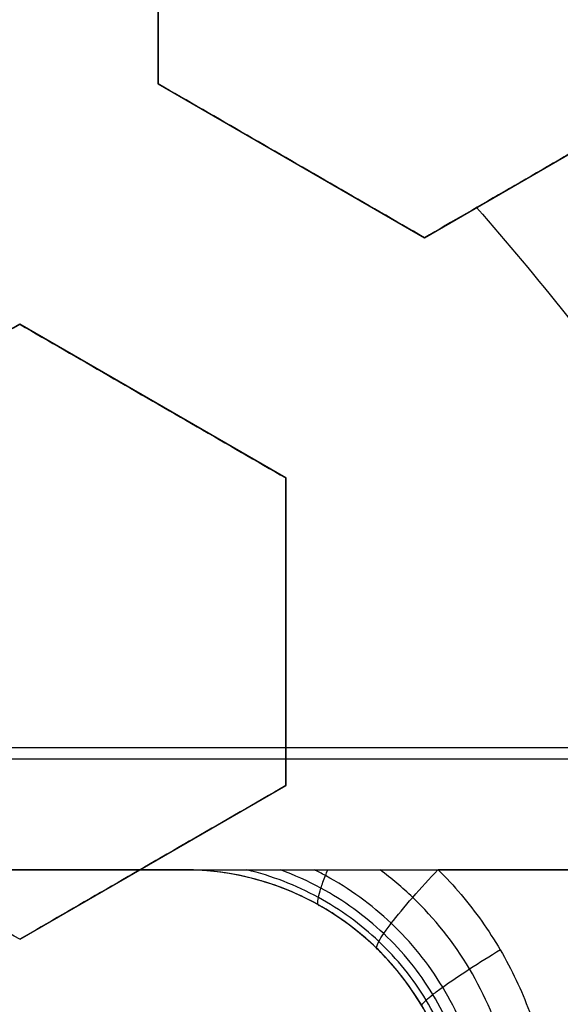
# Model space of a CAD drawing. Header units: centimetres. Extents: x -10 to 8.9, y -29.1 to -8.
# Tile 675 of 1035: x -6.404 to -6.3553, y -28.1121 to -28.0234. Entities that reach past the tile are written whole.
import ezdxf

# ---------------------------------------------------------------- set-up
doc = ezdxf.new("R2010")
doc.units = ezdxf.units.CM
doc.layers.add('Default', color=7, linetype='Continuous', true_color=0x000000)

msp = doc.modelspace()

# ---------------------------------------------------------------- linework, layer by layer
at = {"layer": 'Default'}
for p, q in [((-6.391500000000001, -28.00148403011, 0.26176733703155), (-6.391500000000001, -28.02919684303, 0.26176733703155)), ((-6.391500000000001, -28.02919684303, 0.26430813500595), (-6.36750000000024, -28.04305324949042, 0.26430813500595)), ((-6.3675, -28.04305324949, 0.25803060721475), (-6.343500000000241, -28.02919684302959, 0.25803060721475)), ((-6.379500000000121, -28.03612504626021, 0.2378391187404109), (-6.379500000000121, -28.03612504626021, 0.2910480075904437)), ((-6.35550000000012, -28.03612504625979, 0.2314310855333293), (-6.35550000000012, -28.03612504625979, 0.284639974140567)), ((-6.404000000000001, -28.05084747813, 0.27931428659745), (-6.427999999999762, -28.06470388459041, 0.27931428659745)), ((-6.379999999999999, -28.06470388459, 0.2730369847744), (-6.403999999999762, -28.05084747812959, 0.2730369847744)), ((-6.39199999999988, -28.0577756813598, 0.2465803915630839), (-6.39199999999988, -28.0577756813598, 0.2997892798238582)), ((-6.38, -28.09241669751, 0.27456905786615), (-6.38, -28.06470388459, 0.27456905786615)), ((-6.38, -28.07856029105, 0.2480709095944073), (-6.38, -28.07856029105, 0.3012797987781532)), ((-6.404000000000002, -28.10627310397, 0.28260707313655), (-6.380000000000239, -28.09241669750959, 0.28260707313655)), ((-6.39200000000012, -28.09934490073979, 0.2560034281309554), (-6.39200000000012, -28.09934490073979, 0.3092123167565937)), ((-6.960094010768, -28.1, -1.236260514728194), (-6.139905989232, -28.1, -1.236260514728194))]:
    msp.add_line(p, q, dxfattribs=at)
at = {"layer": 'Default', "extrusion": (0, 0, -1)}
for centre, radius, start, end in [((6.550000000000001, -28.205, -0.45), 0.9, 90, 270), ((6.550000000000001, -28.205, 0.3399975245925), 0.8999999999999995, 90, 270), ((6.550000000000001, -28.205, 1.15), 0.8550000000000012, 90, 270), ((6.550000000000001, -28.205, 0.82), 0.8250000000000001, 0, 180), ((6.550000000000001, -28.205, 1.03), 0.82, 0, 180), ((6.550000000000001, -28.205, 1.005), 0.795, 0, 180), ((6.550000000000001, -28.205, 1.005), 0.7825000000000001, 0, 180), ((6.550000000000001, -28.205, 0.5348786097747), 0.7584500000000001, 90, 180), ((6.550000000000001, -28.205, 0.895), 0.7575000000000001, 0, 180), ((6.550000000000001, -28.205, -0.2075), 0.75, 0, 180), ((6.550000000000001, -28.205, -0.2075), 0.7025000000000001, 0, 180), ((6.550000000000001, -28.205, -0.1825), 0.6775000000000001, 0, 180), ((6.550000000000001, -28.205, -0.1725), 0.6774999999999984, 0, 180), ((6.550000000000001, -28.205, -0.2), 0.6725, 0, 180), ((6.550000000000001, -28.205, -0.1625), 0.6725, 0, 180), ((6.550000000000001, -28.205, -0.2), 0.6367740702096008, 0, 180), ((6.550000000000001, -28.205, -0.1809807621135), 0.6125, 0, 180), ((6.550000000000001, -28.205, -0.195), 0.6075000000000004, 0, 180), ((6.550000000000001, -28.205, -0.1625), 0.6075, 0, 180), ((6.550000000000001, -28.205, 1.24), 0.6075, 0, 180), ((6.550000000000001, -28.205, 1.220980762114), 0.6075, 0, 180), ((6.550000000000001, -28.205, -0.4), 0.5999999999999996, 90, 270), ((6.550000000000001, -28.205, -0.18660444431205), 0.5500000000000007, 0, 180), ((6.550000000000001, -28.205, -0.2344415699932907), 0.2493117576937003, 138.6652749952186, 144.4759048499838)]:
    msp.add_arc(centre, radius, start, end, dxfattribs=at)
at = {"layer": 'Default'}
for centre, radius, start, end in [((-6.550000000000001, -28.205, -0.82), 0.8349999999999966, 270, 90), ((-6.550000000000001, -28.205, -1.13), 0.8349999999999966, 270, 90), ((-6.550000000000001, -28.205, -0.9750000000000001), 0.8350000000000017, 270, 90), ((-6.550000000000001, -28.205, -0.845), 0.8250000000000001, 0, 180), ((-6.550000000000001, -28.205, -0.8325), 0.8249999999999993, 0, 180), ((-6.550000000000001, -28.205, -0.87), 0.8, 0, 180), ((-6.550000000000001, -28.205, -0.87), 0.7825000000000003, 0, 180), ((-6.550000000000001, -28.205, 0.35), 0.775, 270, 90), ((-6.550000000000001, -28.205, -0.1486250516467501), 0.7749999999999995, 270, 90), ((-6.550000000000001, -28.205, -0.9800000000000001), 0.7575000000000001, 0, 180), ((-6.550000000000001, -28.205, -0.9375), 0.7575000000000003, 0, 180), ((-6.550000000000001, -28.205, -0.53), 0.75, 0, 180), ((-6.550000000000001, -28.205, 0.1625), 0.6775000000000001, 0, 180), ((-6.550000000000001, -28.205, 0.18125), 0.6724999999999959, 0, 180), ((-6.550000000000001, -28.205, -1.21), 0.67, 0, 180), ((-6.550000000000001, -28.205, -1.24), 0.6400000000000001, 0, 180), ((-6.549999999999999, -28.205, 0.2), 0.6367740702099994, 0, 180), ((-6.550000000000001, -28.205, 0.1625), 0.6231698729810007, 0, 180), ((-6.550000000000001, -28.205, 0.17875), 0.6074999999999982, 0, 180), ((-6.550000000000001, -28.205, -1.230490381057), 0.6074999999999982, 0, 180), ((-6.550000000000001, -28.205, 0.45), 0.6000000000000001, 270, 90), ((-6.550000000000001, -28.205, 0.35), 0.6000000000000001, 270, 90), ((-6.550000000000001, -28.205, 0.195), 0.55, 0, 180), ((-6.550000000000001, -28.205, 0.1782088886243), 0.55, 0, 180), ((-6.389245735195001, -28.125, -1.065), 0.025, 0, 90), ((-6.389245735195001, -28.125, -1.0828547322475), 0.02500000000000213, 329.9999999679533, 90)]:
    msp.add_arc(centre, radius, start, end, dxfattribs=at)
at = {"layer": 'Default', "extrusion": (0, 1, 0)}
msp.add_arc((6.550000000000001, -0.1449999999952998, -28.08903361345), 1.19438343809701, 249.7426523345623, 290.2573476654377, dxfattribs=at)
at = {"layer": 'Default', "extrusion": (0, -1, 0)}
for centre, radius, start, end in [((-6.550000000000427, -0.1449999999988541, 28.09), 1.194430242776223, 249.7426523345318, 290.2573476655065), ((-6.550000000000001, -0.1450000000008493, 28.1), 1.184430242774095, 249.7426523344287, 290.2573476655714), ((-6.550000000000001, -0.145, 28.1), 1.184430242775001, 249.7426523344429, 290.2573476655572)]:
    msp.add_arc(centre, radius, start, end, dxfattribs=at)
at = {"layer": 'Default', "extrusion": (-7.220129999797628e-09, -0.9999999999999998, -2.01360098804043e-08)}
msp.add_arc((-6.549981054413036, -2.309947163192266, 28.10000006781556), 1.21494447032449, 70.27378785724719, 81.30264622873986, dxfattribs=at)
at = {"layer": 'Default'}
for points, degree in [([(-6.550000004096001, -27.30500495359, -1.129995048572), (-6.537465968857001, -27.30500495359, -1.129995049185), (-6.512386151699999, -27.30552127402, -1.129973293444), (-6.474783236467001, -27.3078854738, -1.129982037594), (-6.437304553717, -27.31181799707, -1.129979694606), (-6.399970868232, -27.3173257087, -1.129980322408), (-6.362926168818, -27.32438806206, -1.129980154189), (-6.326197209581, -27.3329983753, -1.129980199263), (-6.289861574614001, -27.34314050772, -1.129980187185), (-6.254013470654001, -27.35478489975, -1.129980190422), (-6.218660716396, -27.36792869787, -1.129980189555), (-6.183898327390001, -27.38253814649, -1.129980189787), (-6.149770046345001, -27.39859430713, -1.129980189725), (-6.116350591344, -27.41606289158, -1.129980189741), (-6.083707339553, -27.43490588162, -1.129980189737), (-6.051859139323, -27.45511347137, -1.129980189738), (-6.020892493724, -27.47663251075, -1.129980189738), (-5.990848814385, -27.49943348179, -1.129980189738), (-5.961791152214, -27.52346942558, -1.129980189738), (-5.933780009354, -27.54868705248, -1.129980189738), (-5.906829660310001, -27.5750745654, -1.129980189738), (-5.881013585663, -27.60256235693, -1.129980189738), (-5.856368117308, -27.63111066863, -1.129980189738), (-5.832942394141, -27.66066372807, -1.129980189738), (-5.810787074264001, -27.69115373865, -1.129980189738), (-5.789912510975, -27.72256746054, -1.129980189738), (-5.770375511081, -27.75482271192, -1.129980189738), (-5.752204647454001, -27.78787084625, -1.129980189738), (-5.735435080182, -27.8216495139, -1.129980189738), (-5.720103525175, -27.8560794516, -1.129980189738), (-5.706216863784, -27.89114626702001, -1.129980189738), (-5.693813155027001, -27.92675906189, -1.129980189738), (-5.682910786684, -27.96286272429, -1.129980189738), (-5.673530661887, -27.99939085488, -1.129980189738), (-5.665692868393, -28.03625586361, -1.129980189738), (-5.659400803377, -28.07344306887, -1.129980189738), (-5.654672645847, -28.11085723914, -1.129980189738), (-5.651515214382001, -28.14843802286, -1.129980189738), (-5.649934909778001, -28.18611932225, -1.129980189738), (-5.649933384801, -28.22380820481, -1.129980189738), (-5.65151069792, -28.26149020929, -1.129980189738), (-5.654665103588, -28.29907102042, -1.129980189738), (-5.659390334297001, -28.33648606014, -1.129980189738), (-5.665679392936, -28.37367347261, -1.129980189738), (-5.673514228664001, -28.41053911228, -1.129980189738), (-5.68289159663, -28.447068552, -1.129980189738), (-5.693791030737, -28.48317285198, -1.129980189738), (-5.706192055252, -28.51878703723, -1.129980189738), (-5.720075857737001, -28.5538547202, -1.129980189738), (-5.735404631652, -28.58828579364, -1.129980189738), (-5.752171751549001, -28.62206623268, -1.129980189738), (-5.770339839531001, -28.65511550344, -1.129980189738), (-5.78987442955, -28.68737253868, -1.129980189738), (-5.810746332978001, -28.71878763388, -1.129980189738), (-5.832899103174, -28.74927924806, -1.129980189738), (-5.85632282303, -28.77883458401, -1.129980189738), (-5.880965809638, -28.80738458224, -1.129980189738), (-5.906779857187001, -28.83487458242, -1.129980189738), (-5.933727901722, -28.86126400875, -1.129980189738), (-5.961736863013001, -28.88648372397, -1.129980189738), (-5.990793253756, -28.9105224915, -1.129980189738), (-6.020835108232, -28.93332580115, -1.129980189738), (-6.051800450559, -28.95484754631, -1.129980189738), (-6.083647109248, -28.97505764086, -1.129980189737), (-6.116288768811, -28.99390313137, -1.129980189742), (-6.149707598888, -29.01137470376, -1.129980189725), (-6.183834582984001, -29.02743347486, -1.129980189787), (-6.218595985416, -29.04204567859, -1.129980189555), (-6.253947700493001, -29.05519220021, -1.129980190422), (-6.289795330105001, -29.06683951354, -1.129980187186), (-6.326131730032, -29.07698483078, -1.129980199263), (-6.36285948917, -29.08559773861, -1.12998015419), (-6.399900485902, -29.09266234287, -1.129980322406), (-6.437231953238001, -29.0981728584, -1.129979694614), (-6.47471667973, -29.10210911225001, -1.129982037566), (-6.512339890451, -29.1044772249, -1.129973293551), (-6.537448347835, -29.10499504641, -1.129995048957), (-6.549999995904, -29.10499504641, -1.129995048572)], 3), ([(-6.550000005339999, -27.32500645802, -1.149993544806), (-6.537651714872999, -27.32500645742, -1.149993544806), (-6.512986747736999, -27.32554459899, -1.150002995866), (-6.476051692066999, -27.32787036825, -1.14999919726), (-6.439276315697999, -27.33175223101, -1.150000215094), (-6.402654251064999, -27.33717969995, -1.149999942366), (-6.366301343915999, -27.34414129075, -1.150000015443), (-6.330232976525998, -27.35263500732, -1.149999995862), (-6.294592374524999, -27.36262965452, -1.150000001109), (-6.259531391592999, -27.37406902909, -1.149999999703), (-6.225026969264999, -27.3869473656, -1.15000000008), (-6.191106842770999, -27.40125022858, -1.149999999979), (-6.157777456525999, -27.41697696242, -1.150000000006), (-6.125134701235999, -27.43408646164, -1.149999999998), (-6.093256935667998, -27.45253472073, -1.15), (-6.062162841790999, -27.47231088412, -1.15), (-6.031930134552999, -27.49336665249, -1.15), (-6.002594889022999, -27.51567691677, -1.15), (-5.974227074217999, -27.53918966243, -1.15), (-5.946891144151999, -27.56384678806, -1.15), (-5.920598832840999, -27.58963664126, -1.15), (-5.895416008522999, -27.61649551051, -1.15), (-5.871372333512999, -27.64439091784, -1.15), (-5.848517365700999, -27.67326728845, -1.15), (-5.826900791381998, -27.7030584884, -1.15), (-5.806533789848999, -27.73375047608, -1.15), (-5.787472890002, -27.76526110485, -1.15), (-5.76974489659, -27.79754437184, -1.15), (-5.753383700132, -27.83054026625, -1.15), (-5.738424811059, -27.86417236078, -1.15), (-5.724875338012, -27.89842624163, -1.15), (-5.71277321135, -27.93321101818, -1.15), (-5.702135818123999, -27.96847408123, -1.15), (-5.692983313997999, -28.00415159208, -1.15), (-5.68533537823, -28.04015809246, -1.15), (-5.679195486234, -28.07647885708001, -1.15), (-5.674581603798, -28.11301879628, -1.15), (-5.67150000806, -28.14971971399, -1.15), (-5.669956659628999, -28.18652113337, -1.15), (-5.669953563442, -28.22333487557, -1.15), (-5.671491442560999, -28.26014682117, -1.15), (-5.674568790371, -28.29686076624, -1.15), (-5.679179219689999, -28.33341174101, -1.15), (-5.685316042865, -28.36974098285, -1.15), (-5.692961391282, -28.40575529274, -1.15), (-5.702112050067, -28.44144108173, -1.15), (-5.712748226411, -28.47671239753, -1.15), (-5.724850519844, -28.511507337, -1.15), (-5.738400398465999, -28.54576972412, -1.15), (-5.753358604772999, -28.57940639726, -1.15), (-5.769717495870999, -28.61240308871, -1.15), (-5.787441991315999, -28.6446852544, -1.15), (-5.806500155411, -28.6761964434, -1.15), (-5.826864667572, -28.70688945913, -1.15), (-5.848479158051, -28.73668231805, -1.15), (-5.871332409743, -28.76556074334, -1.15), (-5.895372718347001, -28.79345624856, -1.15), (-5.920549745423, -28.82031302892, -1.15), (-5.946837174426, -28.84610244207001, -1.15), (-5.974176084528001, -28.8707665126, -1.15), (-6.002558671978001, -28.89429476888, -1.15), (-6.031913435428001, -28.9166216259, -1.15), (-6.062165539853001, -28.9376912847, -1.15), (-6.093277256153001, -28.95747792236, -1.15), (-6.125171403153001, -28.97593404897, -1.149999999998), (-6.157830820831, -28.99304986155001, -1.150000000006), (-6.191177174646, -29.0087814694, -1.149999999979), (-6.225118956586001, -29.02308952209, -1.15000000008), (-6.25964571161, -29.03597120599, -1.149999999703), (-6.294721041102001, -29.04740944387, -1.150000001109), (-6.330363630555, -29.05739860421, -1.149999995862), (-6.366429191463, -29.06588597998, -1.150000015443), (-6.40278818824, -29.07284313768, -1.149999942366), (-6.439415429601, -29.07826537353, -1.150000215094), (-6.476180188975, -29.08214014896, -1.14999919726), (-6.513077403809, -29.08445837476, -1.150002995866), (-6.537686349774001, -29.08499354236, -1.149993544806), (-6.54999999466, -29.08499354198, -1.149993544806)], 3), ([(-6.549999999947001, -27.42838343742, -0.7616165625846), (-6.538747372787, -27.42824483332, -0.7617551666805), (-6.516204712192, -27.42845367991, -0.7620351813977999), (-6.482313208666, -27.43024072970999, -0.7624632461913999), (-6.448493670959, -27.43350371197, -0.7628974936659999), (-6.414786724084, -27.43824561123, -0.763337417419), (-6.381352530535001, -27.44444544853, -0.7637809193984), (-6.348201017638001, -27.45209983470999, -0.7642278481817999), (-6.315445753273, -27.46118216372, -0.764676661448), (-6.283108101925, -27.47168408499, -0.7651270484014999), (-6.251249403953, -27.48358745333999, -0.7655781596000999), (-6.219910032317, -27.49687984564, -0.766029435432), (-6.189177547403, -27.51152847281, -0.7664796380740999), (-6.159225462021, -27.52744172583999, -0.7669261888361), (-6.130017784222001, -27.54461827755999, -0.7673695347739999), (-6.101215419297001, -27.56329288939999, -0.7678150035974), (-6.073286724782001, -27.58321536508, -0.7682556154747), (-6.047409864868, -27.60344005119, -0.7686723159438), (-6.024707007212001, -27.6227118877, -0.7690451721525), (-6.004504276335, -27.64114310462, -0.7693833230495), (-5.984998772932, -27.66020157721, -0.7697151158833), (-5.965776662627, -27.68034635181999, -0.7700594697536), (-5.947249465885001, -27.70119728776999, -0.7704083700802), (-5.929608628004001, -27.72252886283, -0.7707584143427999), (-5.913139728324, -27.74390244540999, -0.7711027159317), (-5.896745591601, -27.76673460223, -0.7714641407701), (-5.879471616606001, -27.79280128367, -0.7718690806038), (-5.862185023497, -27.82140181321, -0.7723044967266), (-5.845650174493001, -27.85166194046, -0.7727558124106), (-5.830525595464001, -27.88248582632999, -0.7732063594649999), (-5.816816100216, -27.91378163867, -0.7736550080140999), (-5.804432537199, -27.94575507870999, -0.7741047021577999), (-5.793443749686, -27.97826360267, -0.7745533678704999), (-5.783885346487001, -28.01119863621, -0.7749995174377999), (-5.775776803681, -28.04447658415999, -0.7754420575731), (-5.769121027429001, -28.07806966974, -0.7758806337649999), (-5.763924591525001, -28.11195605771, -0.7763150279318), (-5.760204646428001, -28.14606329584, -0.7767440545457), (-5.75797080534, -28.18027120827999, -0.7771671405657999), (-5.757226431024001, -28.21470555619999, -0.7775824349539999), (-5.757979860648, -28.24925848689, -0.7780047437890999), (-5.760231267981, -28.28374168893, -0.7784336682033), (-5.763975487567, -28.31808767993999, -0.7788678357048), (-5.769197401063, -28.35219385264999, -0.7793060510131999), (-5.775894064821, -28.38605939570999, -0.7797482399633), (-5.784064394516, -28.41964983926, -0.7801939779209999), (-5.793686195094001, -28.45285785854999, -0.7806418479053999), (-5.804730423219, -28.48558927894, -0.781090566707), (-5.817164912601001, -28.51776854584, -0.7815390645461), (-5.830995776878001, -28.54941158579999, -0.7819875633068), (-5.846175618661, -28.5804064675, -0.7824344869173), (-5.862691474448, -28.61072888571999, -0.7828794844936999), (-5.880499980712, -28.64029706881, -0.7833213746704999), (-5.899571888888, -28.66906635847, -0.7837594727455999), (-5.91989141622, -28.69700629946, -0.7841934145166), (-5.941356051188, -28.72398166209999, -0.7846208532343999), (-5.963982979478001, -28.75002327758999, -0.7850431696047), (-5.987781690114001, -28.77512537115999, -0.7854569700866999), (-6.012782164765, -28.7993101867, -0.7858765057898), (-6.03884161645, -28.82242111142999, -0.7863039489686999), (-6.065837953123, -28.84435183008, -0.786736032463), (-6.093752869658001, -28.86509285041, -0.7871728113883), (-6.122529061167, -28.88460275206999, -0.7876132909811), (-6.15214747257, -28.90286625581, -0.7880571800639), (-6.18250003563, -28.91981717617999, -0.7885028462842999), (-6.213581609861, -28.93545322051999, -0.7889502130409), (-6.245293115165, -28.94972306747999, -0.7893978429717), (-6.277594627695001, -28.96261096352, -0.7898451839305), (-6.310433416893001, -28.97409375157, -0.790291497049), (-6.343717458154, -28.98414082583, -0.7907355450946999), (-6.377431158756, -28.99274659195, -0.7911771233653), (-6.411455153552, -28.99988067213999, -0.7916146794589), (-6.445763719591, -29.00553981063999, -0.7920479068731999), (-6.480290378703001, -29.00971218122, -0.7924759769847), (-6.515041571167, -29.01239375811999, -0.7928989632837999), (-6.538334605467, -29.01317723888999, -0.7931772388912), (-6.549999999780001, -29.01331529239, -0.7933152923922)], 3), ([(-6.550000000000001, -28.98, -0.6472501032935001), (-6.538733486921, -28.98, -0.6470307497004), (-6.516189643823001, -28.97950872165, -0.6465878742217), (-6.482389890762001, -28.97729300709, -0.6459119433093), (-6.448718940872, -28.97360204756, -0.6452266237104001), (-6.415286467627, -28.96845141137, -0.6445341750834), (-6.382136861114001, -28.9618541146, -0.6438355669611), (-6.349274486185, -28.95380935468, -0.6431308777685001), (-6.316821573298, -28.94434696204, -0.6424227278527), (-6.284787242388, -28.93346993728, -0.6417113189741), (-6.253280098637, -28.92121449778, -0.6409990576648), (-6.222324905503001, -28.90759197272, -0.6402865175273), (-6.191987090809, -28.89262837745, -0.6395751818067), (-6.162348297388, -28.87636610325, -0.6388669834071), (-6.133423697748, -28.85881215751, -0.6381622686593), (-6.1053183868, -28.84003103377, -0.6374636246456), (-6.07803369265, -28.82002363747, -0.6367710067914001), (-6.051669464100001, -28.7988625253, -0.6360872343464), (-6.026237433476, -28.77655854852, -0.6354115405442), (-6.001809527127, -28.75317251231, -0.6347498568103), (-5.978430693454, -28.72875070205, -0.6340883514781), (-5.956125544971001, -28.70331637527, -0.6334126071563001), (-5.934966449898, -28.67695331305, -0.6327288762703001), (-5.914960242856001, -28.6496691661, -0.6320362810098), (-5.896181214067, -28.62156563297, -0.6313376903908), (-5.878632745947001, -28.59264971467, -0.6306331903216), (-5.862367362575, -28.56300470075, -0.6299248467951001), (-5.847408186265, -28.53267528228, -0.629213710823), (-5.833784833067, -28.50171815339, -0.6285011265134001), (-5.821532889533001, -28.47022030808, -0.6277890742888), (-5.8106490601, -28.43816826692, -0.6270772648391), (-5.801170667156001, -28.40565376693, -0.6263677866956), (-5.793124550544, -28.37276766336, -0.6256626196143), (-5.786530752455, -28.33961176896, -0.6249639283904), (-5.78138744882, -28.30619858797, -0.6242718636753), (-5.777701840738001, -28.27254822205, -0.6235871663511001), (-5.775489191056, -28.23876096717, -0.6229108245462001), (-5.774754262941, -28.20494234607, -0.6222489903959), (-5.775493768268, -28.17114853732, -0.6215875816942), (-5.777706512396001, -28.13740264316, -0.6209120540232), (-5.781393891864, -28.10374893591, -0.6202272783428), (-5.786546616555, -28.07029563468, -0.6195343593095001), (-5.793145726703, -28.0371388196, -0.6188356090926), (-5.801183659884, -28.00430073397, -0.6181314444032), (-5.810652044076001, -27.97182316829, -0.6174227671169), (-5.821536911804, -27.93976765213, -0.6167108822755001), (-5.833799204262, -27.90824671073, -0.6159982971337), (-5.847421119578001, -27.87729763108, -0.615285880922), (-5.862376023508, -27.84697847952, -0.6145749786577), (-5.878652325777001, -27.8173156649, -0.613866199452), (-5.896211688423, -27.78838626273, -0.6131613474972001), (-5.914995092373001, -27.76028113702, -0.6124626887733), (-5.934999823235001, -27.73300334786, -0.6117702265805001), (-5.956160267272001, -27.70664206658, -0.6110865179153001), (-5.978475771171, -27.68119987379, -0.6104105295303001), (-6.001860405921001, -27.6567765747, -0.6097489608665), (-6.026289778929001, -27.63339360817, -0.6090872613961), (-6.051718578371, -27.61109628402, -0.6084116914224), (-6.078088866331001, -27.58993391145, -0.6077277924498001), (-6.105377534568, -27.56992754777, -0.6070351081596), (-6.133484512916, -27.55114909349, -0.6063364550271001), (-6.162412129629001, -27.53359698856, -0.6056316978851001), (-6.192055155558, -27.51733618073, -0.6049234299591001), (-6.222391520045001, -27.50237706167, -0.6042121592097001), (-6.253344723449, -27.48875867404, -0.6034996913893), (-6.284863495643, -27.47650207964, -0.6027871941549), (-6.316910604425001, -27.46562484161, -0.6020755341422), (-6.349366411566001, -27.45616608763, -0.6013673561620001), (-6.382222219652, -27.44812703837, -0.6006628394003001), (-6.415376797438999, -27.44153241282, -0.5999641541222), (-6.448824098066, -27.43638416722, -0.5992714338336), (-6.482460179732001, -27.43270175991, -0.5985868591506), (-6.516196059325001, -27.43049163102, -0.5979122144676), (-6.538732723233, -27.43, -0.5974694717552), (-6.550000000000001, -27.43, -0.5972501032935)], 3), ([(-6.391500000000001, -28.02919684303, 0.2390302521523), (-6.391500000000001, -28.0263040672, 0.2382482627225), (-6.391500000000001, -28.02039448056, 0.2366333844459), (-6.391500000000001, -28.01119183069, 0.234065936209), (-6.391500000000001, -28.00476483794, 0.2322376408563), (-6.391500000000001, -28.00148403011, 0.2312955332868)], 3), ([(-6.391500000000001, -28.02919684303, 0.2922391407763), (-6.391500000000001, -28.02629819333, 0.2914555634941), (-6.391500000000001, -28.02038078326, 0.2898385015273), (-6.391500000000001, -28.01117739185, 0.2872707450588), (-6.391500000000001, -28.00475865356, 0.2854447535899), (-6.391500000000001, -28.00148403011, 0.2845044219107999)], 3), ([(-6.391500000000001, -28.02919684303, 0.2922391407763), (-6.391500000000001, -28.02919684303, 0.2656346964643), (-6.391500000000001, -28.02919684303, 0.2390302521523)], 2), ([(-6.3675, -28.04305324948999, 0.2363771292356), (-6.370165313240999, -28.04151443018, 0.236730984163), (-6.375496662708, -28.03843637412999, 0.2374006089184), (-6.383492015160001, -28.03382025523, 0.238286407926), (-6.388829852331, -28.03073845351, 0.2387962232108), (-6.391500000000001, -28.02919684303, 0.2390302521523)], 3), ([(-6.3675, -28.04305324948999, 0.2895860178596), (-6.370166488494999, -28.04151375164, 0.2899400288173), (-6.375499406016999, -28.03843479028, 0.2906098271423), (-6.383494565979, -28.03381878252, 0.2914955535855), (-6.388830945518, -28.03073782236, 0.2920052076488), (-6.391500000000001, -28.02919684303, 0.2922391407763)], 3), ([(-6.343500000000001, -28.02919684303, 0.2264751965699), (-6.346342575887, -28.03083800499, 0.2276502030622), (-6.351910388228, -28.03405258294, 0.2299502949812), (-6.359903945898, -28.03866766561, 0.2332482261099), (-6.365006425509, -28.04161358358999, 0.2353504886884), (-6.3675, -28.04305324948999, 0.2363771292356)], 3), ([(-6.343500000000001, -28.02919684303, 0.2796840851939), (-6.346338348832, -28.03083556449, 0.280857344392), (-6.351900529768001, -28.03404689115, 0.2831551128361), (-6.359894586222, -28.0386622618, 0.286453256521), (-6.365002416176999, -28.0416112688, 0.2885577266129), (-6.3675, -28.04305324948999, 0.2895860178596)], 3), ([(-6.3675, -28.04305324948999, 0.2895860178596), (-6.3675, -28.04305324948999, 0.2629815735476), (-6.3675, -28.04305324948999, 0.2363771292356)], 2), ([(-6.428000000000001, -28.06470388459, 0.2575135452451), (-6.425609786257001, -28.06332389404, 0.2565636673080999), (-6.420645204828, -28.06045759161, 0.254585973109), (-6.412667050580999, -28.05585140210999, 0.2513928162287), (-6.406952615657, -28.05255217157, 0.249095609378), (-6.404, -28.05084747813, 0.2479061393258)], 3), ([(-6.428000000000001, -28.06470388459, 0.3107224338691), (-6.425616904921, -28.063328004, 0.3097753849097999), (-6.420661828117, -28.06046718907, 0.3078014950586), (-6.412685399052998, -28.05586199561, 0.3046090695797), (-6.406960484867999, -28.05255671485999, 0.3023076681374), (-6.404, -28.05084747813, 0.3011150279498)], 3), ([(-6.404, -28.05084747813, 0.3011150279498), (-6.404, -28.05084747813, 0.2745105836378), (-6.404, -28.05084747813, 0.2479061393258)], 2), ([(-6.404, -28.05084747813, 0.2479061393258), (-6.401333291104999, -28.05238710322, 0.2476455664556), (-6.396000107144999, -28.05546621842, 0.2470782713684), (-6.388007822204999, -28.06008056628, 0.2460944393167), (-6.382670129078, -28.06316228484, 0.2453513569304), (-6.379999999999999, -28.06470388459, 0.244958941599)], 3), ([(-6.404, -28.05084747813, 0.3011150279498), (-6.401331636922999, -28.05238805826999, 0.3008542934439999), (-6.395996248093, -28.05546844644, 0.3002867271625), (-6.388003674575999, -28.06008296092, 0.2993027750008), (-6.382668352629, -28.06316331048, 0.2985599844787), (-6.379999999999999, -28.06470388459, 0.298167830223)], 3), ([(-6.379999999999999, -28.06470388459, 0.244958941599), (-6.379999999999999, -28.06789067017, 0.2456972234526), (-6.379999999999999, -28.07419209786, 0.2471270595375), (-6.379999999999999, -28.08339857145, 0.2491246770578), (-6.379999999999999, -28.08943135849, 0.2503703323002), (-6.379999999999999, -28.09241669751, 0.2509702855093)], 3), ([(-6.379999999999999, -28.06470388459, 0.244958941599), (-6.379999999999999, -28.06470388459, 0.271563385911), (-6.379999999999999, -28.06470388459, 0.298167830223)], 2), ([(-6.379999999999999, -28.06470388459, 0.298167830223), (-6.379999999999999, -28.06789782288, 0.2989077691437), (-6.379999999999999, -28.07420880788, 0.3003396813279), (-6.379999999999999, -28.08341448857, 0.3023369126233), (-6.379999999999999, -28.08943818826, 0.3035805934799), (-6.379999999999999, -28.09241669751, 0.3041791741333)], 3), ([(-6.404, -28.10627310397, 0.2610349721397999), (-6.406685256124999, -28.10472277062, 0.2615285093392), (-6.412042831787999, -28.10162957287, 0.2624649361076), (-6.420023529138, -28.09702191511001, 0.2637079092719), (-6.425343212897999, -28.09395059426, 0.2644292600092), (-6.428000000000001, -28.09241669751, 0.2647612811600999)], 3), ([(-6.404, -28.10627310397, 0.3142438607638), (-6.406689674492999, -28.10472021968, 0.314738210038), (-6.412053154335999, -28.10162361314, 0.3156755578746), (-6.420033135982, -28.09701636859, 0.316918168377), (-6.425347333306, -28.09394821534, 0.3176386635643), (-6.428000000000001, -28.09241669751, 0.3179701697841)], 3), ([(-6.379999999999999, -28.09241669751, 0.2509702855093), (-6.382771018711, -28.09401654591, 0.2521326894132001), (-6.388243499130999, -28.09717608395, 0.2544281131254), (-6.396244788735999, -28.10179563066, 0.2577835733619), (-6.401438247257, -28.10479407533, 0.2599610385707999), (-6.404, -28.10627310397, 0.2610349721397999)], 3), ([(-6.379999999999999, -28.09241669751, 0.3041791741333), (-6.382767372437, -28.09401444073, 0.3053400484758), (-6.388234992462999, -28.09717117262, 0.307633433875), (-6.396236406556, -28.1017907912, 0.3109889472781), (-6.401434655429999, -28.10479200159, 0.3131684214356), (-6.404, -28.10627310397, 0.3142438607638)], 3), ([(-6.379999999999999, -28.09241669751, 0.3041791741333), (-6.379999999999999, -28.09241669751, 0.2775747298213), (-6.379999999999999, -28.09241669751, 0.2509702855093)], 2), ([(-6.389245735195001, -28.1, -1.065), (-6.4320951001, -28.1, -1.065), (-6.474944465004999, -28.1, -1.065)], 2), ([(-6.389245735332, -28.10000003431, -1.095593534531), (-6.387969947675, -28.10000044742, -1.096659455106), (-6.385560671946, -28.09999979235, -1.09873150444), (-6.382169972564, -28.10000005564, -1.101414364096), (-6.378984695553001, -28.09999998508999, -1.10366917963), (-6.376001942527, -28.10000000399, -1.10547835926), (-6.373231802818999, -28.09999999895, -1.106875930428), (-6.37068495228, -28.10000000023, -1.107902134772), (-6.368344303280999, -28.10000000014, -1.108597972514), (-6.366931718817, -28.09999999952, -1.108873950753), (-6.366263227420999, -28.09999999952, -1.108974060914)], 3), ([(-6.389245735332, -28.10000003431, -1.095593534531), (-6.389245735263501, -28.100000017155, -1.0802967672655), (-6.389245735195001, -28.1, -1.065)], 2), ([(-6.367595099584, -28.13750000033, -1.099992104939), (-6.367187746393, -28.13679444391, -1.100082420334), (-6.366439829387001, -28.13533969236, -1.100245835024), (-6.365532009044, -28.13304354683, -1.100439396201), (-6.364853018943, -28.13066075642, -1.100581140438), (-6.36441240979, -28.12821850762, -1.100671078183), (-6.364215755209, -28.12574351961, -1.100709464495), (-6.364265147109, -28.12326225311, -1.100696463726), (-6.364559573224, -28.12079972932, -1.100634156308), (-6.365096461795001, -28.11837676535, -1.100521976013), (-6.365872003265, -28.1160150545, -1.100358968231), (-6.366879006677, -28.11373979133, -1.100144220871), (-6.368107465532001, -28.11157468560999, -1.099880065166), (-6.369546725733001, -28.10953960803, -1.099569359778), (-6.371186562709, -28.10765187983, -1.099215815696), (-6.373014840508, -28.10592988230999, -1.098825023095), (-6.375018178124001, -28.10439131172, -1.098402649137), (-6.377182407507, -28.10305365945, -1.09795427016), (-6.379477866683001, -28.10194017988, -1.097487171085), (-6.381869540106, -28.10106805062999, -1.097009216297), (-6.384320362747, -28.10044699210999, -1.096528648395), (-6.386794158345, -28.10007929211, -1.096052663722), (-6.388432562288, -28.10000003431, -1.095745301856), (-6.389245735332, -28.10000003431, -1.095593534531)], 3), ([(-6.366263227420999, -28.09999999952, -1.108974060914), (-6.365543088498, -28.10071768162, -1.109084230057), (-6.364167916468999, -28.10221021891, -1.109294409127), (-6.362293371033, -28.10462731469, -1.109586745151), (-6.360630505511, -28.10720238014, -1.109847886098), (-6.359195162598, -28.10992107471, -1.11007538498), (-6.357999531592, -28.11275802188, -1.110266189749), (-6.357054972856, -28.11568753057, -1.110417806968), (-6.356372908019, -28.11868228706, -1.110527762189), (-6.35595433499, -28.12172612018, -1.110595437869), (-6.355803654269, -28.12480411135, -1.110619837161), (-6.355924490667, -28.12790324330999, -1.110600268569), (-6.356322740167, -28.13099000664, -1.110535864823), (-6.356984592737, -28.13403068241, -1.110429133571), (-6.357906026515, -28.13698928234, -1.110281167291), (-6.359071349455, -28.13983493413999, -1.110095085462), (-6.359994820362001, -28.14162744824, -1.109948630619), (-6.360494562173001, -28.14249999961, -1.10986971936)], 3), ([(-6.404, -28.10627310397, 0.3142438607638), (-6.404, -28.10627310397, 0.2876394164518), (-6.404, -28.10627310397, 0.2610349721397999)], 2)]:
    msp.add_open_spline(points, degree=degree, dxfattribs=at)
for points, knots in [([(-5.978187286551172, -27.65671795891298, -0.8200013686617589), (-5.982028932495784, -27.65271221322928, -0.8198943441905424), (-6.0036866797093, -27.63059904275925, -0.8192981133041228), (-6.045434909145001, -27.592650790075, -0.8182125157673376), (-6.107814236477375, -27.54614199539, -0.81665422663), (-6.1750504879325, -27.505673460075, -0.8150551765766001), (-6.246341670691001, -27.47188979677, -0.8134306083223), (-6.320641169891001, -27.445368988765, -0.8118060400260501), (-6.396800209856, -27.42644239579, -0.8102069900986), (-6.473795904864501, -27.415221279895, -0.8086487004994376), (-6.550005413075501, -27.41158862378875, -0.8071806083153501), (-6.626214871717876, -27.415222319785, -0.8057125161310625), (-6.703210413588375, -27.42644448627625, -0.8041542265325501), (-6.779369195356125, -27.44537211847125, -0.8025551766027), (-6.853668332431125, -27.4718939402, -0.8009306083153), (-6.924959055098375, -27.50567857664, -0.7993060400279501), (-6.992194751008, -27.54614802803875, -0.7977069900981), (-7.054573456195, -27.59265767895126, -0.79614870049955), (-7.111030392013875, -27.64397726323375, -0.7946806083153), (-7.1623492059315, -27.700434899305, -0.7932125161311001), (-7.2088580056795, -27.762814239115, -0.7916542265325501), (-7.249326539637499, -27.83005048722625, -0.7900551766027), (-7.2831102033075, -27.90134167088, -0.7884306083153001), (-7.309631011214, -27.97564116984, -0.78680604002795), (-7.328557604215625, -28.05180020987, -0.7852069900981), (-7.339778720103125, -28.12879590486, -0.78364870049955), (-7.343411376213, -28.205005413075, -0.7821806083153), (-7.339777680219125, -28.28121487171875, -0.7807125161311), (-7.328555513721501, -28.358210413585, -0.77915422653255), (-7.314570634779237, -28.41448112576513, -0.7779727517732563), (-7.305021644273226, -28.4449068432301, -0.7773179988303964), (-7.303262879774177, -28.4503068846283, -0.7772012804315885)], [9.275203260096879, 9.275203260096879, 9.275203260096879, 9.275203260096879, 9.451340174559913, 10.25789556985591, 11.0644509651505, 11.8710063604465, 12.67756175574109, 13.48411715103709, 14.29067254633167, 15.09722794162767, 15.90378333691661, 16.71033873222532, 17.5168941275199, 18.32344952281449, 19.13000491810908, 19.93656031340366, 20.74311570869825, 21.54967110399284, 22.35622649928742, 23.16278189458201, 23.9693372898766, 24.77589268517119, 25.58244808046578, 26.38900347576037, 27.19555887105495, 28.00211426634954, 28.80866966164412, 29.61522505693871, 30.4217804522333, 31.228335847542, 31.40302071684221, 31.40302071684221, 31.40302071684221, 31.40302071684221]), ([(-6.550000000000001, -27.43, -0.662549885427), (-6.538709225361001, -27.43, -0.662769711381), (-6.516127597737, -27.43049355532, -0.6632133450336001), (-6.48231956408, -27.43271317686, -0.663889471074), (-6.448640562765, -27.43640787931, -0.6645749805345), (-6.415154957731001, -27.4415706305, -0.6652685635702), (-6.381926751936, -27.44819158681, -0.6659688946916), (-6.349019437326, -27.45625811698, -0.6666746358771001), (-6.316495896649, -27.46575482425, -0.6673844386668), (-6.28441829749, -27.47666356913, -0.6680969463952), (-6.252847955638, -27.48896350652, -0.6688107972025), (-6.221845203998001, -27.50263113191, -0.6695246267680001), (-6.191469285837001, -27.51764032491, -0.6702370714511), (-6.161778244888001, -27.53396239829, -0.6709467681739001), (-6.132828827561, -27.55156614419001, -0.6716523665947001), (-6.104676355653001, -27.57041790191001, -0.6723524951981), (-6.077374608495, -27.59048163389, -0.6730459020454), (-6.050975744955, -27.61171897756, -0.6737309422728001), (-6.025530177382, -27.6340893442, -0.6744075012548), (-6.00108657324, -27.65754989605, -0.6750698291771), (-5.977691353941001, -27.68205603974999, -0.6757333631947), (-5.955388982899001, -27.7075612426, -0.6764104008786), (-5.934222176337, -27.73401671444, -0.6770960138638), (-5.914231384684, -27.76137194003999, -0.6777898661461), (-5.895454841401, -27.78957464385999, -0.6784903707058), (-5.877928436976, -27.81857095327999, -0.6791962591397), (-5.861685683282, -27.84830545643, -0.6799061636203), (-5.846757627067, -27.87872134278, -0.6806187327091), (-5.833172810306, -27.90976047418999, -0.681332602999), (-5.820957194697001, -27.94136353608, -0.6820464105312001), (-5.810134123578, -27.97347013, -0.6827587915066), (-5.800724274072, -28.00601889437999, -0.6834683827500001), (-5.79274561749, -28.0389476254, -0.6841738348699), (-5.786213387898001, -28.07219337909, -0.6848737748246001), (-5.781140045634, -28.10569263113, -0.6855669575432), (-5.777535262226, -28.13938134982, -0.6862517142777), (-5.775449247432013, -28.17250677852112, -0.6869142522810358), (-5.77500000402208, -28.19439879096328, -0.6873422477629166), (-5.77500000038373, -28.205, -0.6875496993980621)], [-47.44373584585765, -47.44373584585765, -47.44373584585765, -47.44373584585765, -47.10485201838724, -46.76596819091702, -46.42708436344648, -46.08820053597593, -45.74931670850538, -45.41043288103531, -45.07154905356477, -44.73266522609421, -44.39378139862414, -44.0548975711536, -43.71601374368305, -43.3771299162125, -43.03824608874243, -42.69936226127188, -42.36047843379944, -42.02159460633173, -41.68271077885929, -41.34382695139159, -41.00494312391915, -40.66605929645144, -40.327175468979, -39.98829164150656, -39.64940781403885, -39.31052398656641, -38.97164015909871, -38.63275633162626, -38.29387250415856, -37.95498867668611, -37.61610484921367, -37.27722102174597, -36.93833719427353, -36.59945336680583, -36.26056953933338, -35.92168571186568, -35.58280188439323, -35.26461552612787, -35.26461552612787, -35.26461552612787, -35.26461552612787]), ([(-5.775000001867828, -28.205, -0.722249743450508), (-5.77500000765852, -28.19538759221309, -0.7220617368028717), (-5.775389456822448, -28.17445613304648, -0.7216529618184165), (-5.777295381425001, -28.142253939, -0.7210097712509), (-5.780785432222, -28.10846788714, -0.7203240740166), (-5.785752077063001, -28.07486692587, -0.7196297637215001), (-5.792185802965, -28.0415155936, -0.7189285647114), (-5.800074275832, -28.00847794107, -0.7182217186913), (-5.809402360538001, -27.97581743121, -0.7175106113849), (-5.820152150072, -27.94359680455, -0.7167966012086), (-5.832303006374, -27.91187794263, -0.7160810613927), (-5.845831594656, -27.88072176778, -0.7153653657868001), (-5.860711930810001, -27.85018811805, -0.7146508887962), (-5.8769154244, -27.82033564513, -0.7139390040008), (-5.89441094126, -27.79122168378, -0.7132310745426), (-5.913164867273, -27.76290213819, -0.7125284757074), (-5.933141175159, -27.7354313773, -0.7118324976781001), (-5.954301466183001, -27.70886216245, -0.7111446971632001), (-5.976605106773, -27.68324547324, -0.7104655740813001), (-6.000009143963, -27.65863058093, -0.7097994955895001), (-6.024468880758, -27.63506444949, -0.7091363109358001), (-6.049937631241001, -27.61259209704, -0.7084583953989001), (-6.07636645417, -27.59125675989, -0.7077720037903), (-6.103704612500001, -27.57109943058, -0.7070771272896), (-6.131899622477, -27.55215883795, -0.7063754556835), (-6.160897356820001, -27.53447136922, -0.7056682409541), (-6.190642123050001, -27.51807101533, -0.7049568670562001), (-6.221076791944, -27.50298928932, -0.7042426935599), (-6.252142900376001, -27.48925516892, -0.703527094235), (-6.283780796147, -27.47689502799, -0.7028114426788), (-6.315929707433, -27.46593260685, -0.7020971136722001), (-6.3485278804, -27.45638895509, -0.7013854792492), (-6.381512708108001, -27.4482823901, -0.7006779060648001), (-6.414820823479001, -27.44162846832, -0.6999757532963), (-6.448388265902, -27.4364399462, -0.6992803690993), (-6.482150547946, -27.43272676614, -0.6985930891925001), (-6.516042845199, -27.43049602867, -0.6979152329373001), (-6.538680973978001, -27.43, -0.6974704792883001), (-6.550000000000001, -27.43, -0.6972501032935)], [-12.17910646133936, -12.17910646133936, -12.17910646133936, -12.17910646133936, -11.89059843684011, -11.55086705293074, -11.21113566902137, -10.871404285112, -10.53167290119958, -10.19194151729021, -9.852210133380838, -9.512478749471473, -9.172747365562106, -8.833015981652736, -8.493284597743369, -8.153553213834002, -7.813821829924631, -7.474090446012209, -7.134359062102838, -6.794627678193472, -6.454896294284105, -6.115164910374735, -5.775433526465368, -5.435702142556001, -5.095970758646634, -4.756239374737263, -4.416507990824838, -4.076776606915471, -3.737045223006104, -3.397313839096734, -3.057582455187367, -2.717851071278, -2.378119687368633, -2.038388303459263, -1.698656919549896, -1.358925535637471, -1.019194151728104, -0.6794627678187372, -0.3397313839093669, 0, 0, 0, 0]), ([(-5.791549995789, -28.20499952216, -0.6049143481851), (-5.791550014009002, -28.19394430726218, -0.6046840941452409), (-5.792033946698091, -28.17184083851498, -0.6042229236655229), (-5.794201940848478, -28.13880963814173, -0.6035314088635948), (-5.797813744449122, -28.10585925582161, -0.6028337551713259), (-5.802866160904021, -28.07307540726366, -0.6021325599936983), (-5.809344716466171, -28.04055435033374, -0.6014285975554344), (-5.817231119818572, -28.0083744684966, -0.6007240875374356), (-5.826503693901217, -27.97660514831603, -0.6000202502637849), (-5.837145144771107, -27.94529092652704, -0.5993190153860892), (-5.849139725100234, -27.91447319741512, -0.5986227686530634), (-5.862469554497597, -27.88419936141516, -0.5979316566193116), (-5.877110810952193, -27.85452667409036, -0.5972425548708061), (-5.893037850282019, -27.82551043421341, -0.5965529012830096), (-5.910215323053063, -27.79721710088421, -0.5958619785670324), (-5.928601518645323, -27.76971267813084, -0.5951690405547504), (-5.948175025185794, -27.74302760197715, -0.5944753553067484), (-5.968918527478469, -27.71719181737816, -0.5937833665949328), (-5.990781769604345, -27.69227434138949, -0.5930949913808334), (-6.013713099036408, -27.66833543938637, -0.5924075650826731), (-6.037661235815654, -27.64542761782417, -0.5917186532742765), (-6.062583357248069, -27.62359021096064, -0.5910263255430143), (-6.088435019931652, -27.6028624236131, -0.5903285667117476), (-6.115139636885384, -27.5833025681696, -0.5896276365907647), (-6.142664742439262, -27.56493012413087, -0.5889251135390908), (-6.17097869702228, -27.54776754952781, -0.588221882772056), (-6.200007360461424, -27.53186089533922, -0.5875188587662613), (-6.22967590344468, -27.51724786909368, -0.5868171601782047), (-6.259939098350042, -27.50394718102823, -0.5861193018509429), (-6.290753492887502, -27.49197705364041, -0.5854286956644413), (-6.322066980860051, -27.48135836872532, -0.5847420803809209), (-6.353823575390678, -27.47211141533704, -0.584053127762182), (-6.385956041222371, -27.46425694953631, -0.583361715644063), (-6.418387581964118, -27.45781285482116, -0.5826689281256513), (-6.451078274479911, -27.45278612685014, -0.5819758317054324), (-6.483994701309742, -27.44918604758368, -0.5812844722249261), (-6.516977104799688, -27.44702945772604, -0.5805979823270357), (-6.5390083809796, -27.44655019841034, -0.580140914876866), (-6.549999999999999, -27.44655021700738, -0.5799126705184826)], [0, 0, 0, 0, 0.3310869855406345, 0.662173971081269, 0.9932609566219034, 1.324347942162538, 1.655434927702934, 1.986521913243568, 2.317608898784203, 2.648695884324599, 2.979782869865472, 3.310869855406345, 3.641956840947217, 3.97304382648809, 4.304130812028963, 4.635217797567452, 4.966304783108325, 5.297391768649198, 5.628478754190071, 5.959565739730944, 6.290652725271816, 6.621739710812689, 6.952826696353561, 7.283913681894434, 7.615000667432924, 7.946087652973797, 8.27717463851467, 8.608261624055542, 8.939348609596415, 9.270435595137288, 9.60152258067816, 9.932609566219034, 10.2636965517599, 10.5947835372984, 10.92587052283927, 11.25695750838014, 11.58804449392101, 11.91769594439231, 11.91769594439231, 11.91769594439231, 11.91769594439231]), ([(-6.367218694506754, -28.13802441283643, -1.10336063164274), (-6.366061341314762, -28.13605442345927, -1.103589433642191), (-6.36428075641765, -28.13177037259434, -1.103945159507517), (-6.363358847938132, -28.12487842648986, -1.104132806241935), (-6.364343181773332, -28.11799840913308, -1.103932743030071), (-6.367082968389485, -28.11157605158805, -1.103384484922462), (-6.371411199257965, -28.10624800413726, -1.102540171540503), (-6.376977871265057, -28.10222323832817, -1.101488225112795), (-6.381268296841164, -28.10055714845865, -1.100704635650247), (-6.383511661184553, -28.10001439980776, -1.100304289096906)], [0.007517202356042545, 0.007517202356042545, 0.007517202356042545, 0.007517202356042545, 0.1022418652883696, 0.1969665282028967, 0.2916911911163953, 0.3864158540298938, 0.4811405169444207, 0.5758651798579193, 0.6729562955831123, 0.6729562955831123, 0.6729562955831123, 0.6729562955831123]), ([(-6.366607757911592, -28.13852912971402, -1.105027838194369), (-6.365403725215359, -28.13648449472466, -1.105250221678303), (-6.363550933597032, -28.13203506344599, -1.105596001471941), (-6.362590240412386, -28.12487360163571, -1.105778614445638), (-6.363615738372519, -28.11772493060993, -1.105583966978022), (-6.366467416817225, -28.11105403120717, -1.105050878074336), (-6.370966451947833, -28.10553191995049, -1.104230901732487), (-6.375880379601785, -28.1019935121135, -1.103362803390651), (-6.379235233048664, -28.10047436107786, -1.102785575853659), (-6.380488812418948, -28.10001357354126, -1.102572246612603)], [0.007517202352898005, 0.007517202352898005, 0.007517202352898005, 0.007517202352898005, 0.1022418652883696, 0.1969665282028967, 0.2916911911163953, 0.3864158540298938, 0.4811405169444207, 0.5758651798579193, 0.6300285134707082, 0.6300285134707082, 0.6300285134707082, 0.6300285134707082]), ([(-6.36571773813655, -28.13918157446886, -1.106548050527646), (-6.36445795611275, -28.13703770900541, -1.106766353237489), (-6.362519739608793, -28.13237325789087, -1.107105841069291), (-6.361514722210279, -28.12486751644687, -1.107285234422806), (-6.362587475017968, -28.11737523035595, -1.10709405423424), (-6.365570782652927, -28.1103817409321, -1.106570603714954), (-6.370278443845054, -28.10459046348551, -1.105765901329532), (-6.374590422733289, -28.10147723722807, -1.105051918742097), (-6.377102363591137, -28.10017231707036, -1.104644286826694), (-6.377444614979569, -28.10000304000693, -1.104588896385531)], [0.007517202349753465, 0.007517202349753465, 0.007517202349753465, 0.007517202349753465, 0.1022418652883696, 0.1969665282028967, 0.2916911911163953, 0.3864158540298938, 0.4811405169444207, 0.5758651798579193, 0.5906379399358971, 0.5906379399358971, 0.5906379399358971, 0.5906379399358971]), ([(-6.377008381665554, -28.10326227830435, -1.098003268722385), (-6.377126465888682, -28.10319757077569, -1.09912049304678), (-6.377174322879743, -28.10283462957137, -1.100924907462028), (-6.376871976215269, -28.10171408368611, -1.103227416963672), (-6.376539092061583, -28.10079785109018, -1.104488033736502), (-6.376288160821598, -28.10018300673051, -1.105133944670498), (-6.376211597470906, -28.10000010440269, -1.105312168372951)], [0.007086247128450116, 0.007086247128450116, 0.007086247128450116, 0.007086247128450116, 0.04622993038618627, 0.06611408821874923, 0.08599824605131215, 0.09405758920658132, 0.09405758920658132, 0.09405758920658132, 0.09405758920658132]), ([(-6.371777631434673, -28.10715698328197, -1.09909571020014), (-6.371859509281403, -28.10707616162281, -1.1001944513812), (-6.371793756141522, -28.10674218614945, -1.101963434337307), (-6.371212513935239, -28.10580225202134, -1.104224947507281), (-6.370302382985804, -28.10455184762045, -1.106294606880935), (-6.368626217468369, -28.10253016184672, -1.108237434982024), (-6.367044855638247, -28.10080494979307, -1.108859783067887), (-6.366281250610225, -28.09999999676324, -1.108973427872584)], [0.00706861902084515, 0.00706861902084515, 0.00706861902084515, 0.00706861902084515, 0.04622993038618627, 0.06611408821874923, 0.08599824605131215, 0.1257665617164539, 0.1653875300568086, 0.1653875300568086, 0.1653875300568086, 0.1653875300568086]), ([(-6.363284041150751, -28.14079506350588, -1.108833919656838), (-6.361894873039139, -28.13840104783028, -1.109055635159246), (-6.359759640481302, -28.13320293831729, -1.109400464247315), (-6.358656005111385, -28.12485276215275, -1.109582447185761), (-6.359834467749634, -28.1165167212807, -1.109388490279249), (-6.363119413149, -28.10872409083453, -1.108857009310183), (-6.367400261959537, -28.10338240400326, -1.108183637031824), (-6.370469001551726, -28.10078021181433, -1.107713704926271), (-6.371494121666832, -28.10001201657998, -1.10755802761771)], [0.007517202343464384, 0.007517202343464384, 0.007517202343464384, 0.007517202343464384, 0.1022418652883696, 0.1969665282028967, 0.2916911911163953, 0.3864158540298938, 0.4811405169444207, 0.5255467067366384, 0.5255467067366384, 0.5255467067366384, 0.5255467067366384]), ([(-6.367717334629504, -28.11229062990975, -1.099963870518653), (-6.367761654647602, -28.11221556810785, -1.101050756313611), (-6.367594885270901, -28.11195463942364, -1.102795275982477), (-6.366788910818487, -28.11127090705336, -1.105027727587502), (-6.365602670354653, -28.11037982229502, -1.107076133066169), (-6.363511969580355, -28.10896408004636, -1.109024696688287), (-6.361582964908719, -28.10776247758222, -1.109698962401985), (-6.360656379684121, -28.10720193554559, -1.109844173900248)], [0.006931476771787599, 0.006931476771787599, 0.006931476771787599, 0.006931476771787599, 0.04622993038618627, 0.06611408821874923, 0.08599824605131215, 0.1257665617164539, 0.1651590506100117, 0.1651590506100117, 0.1651590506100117, 0.1651590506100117])]:
    msp.add_open_spline(points, degree=3, knots=knots, dxfattribs=at)

doc.saveas('drawing.dxf')
